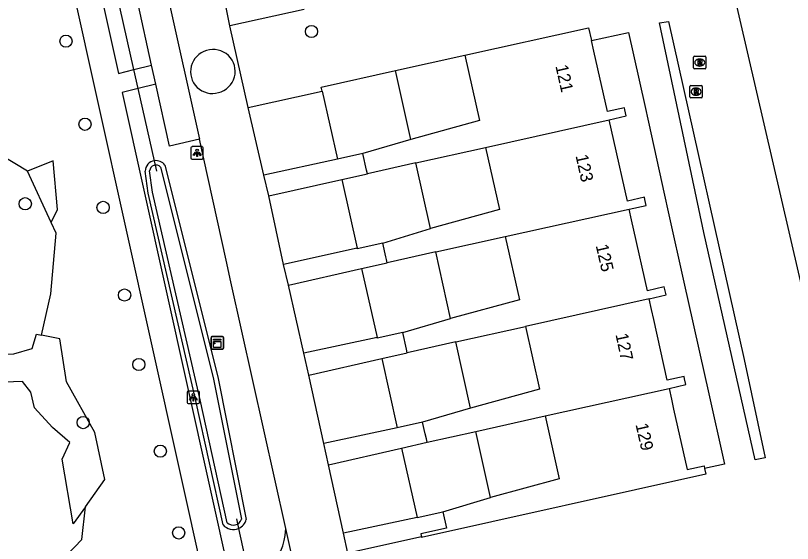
# Model space of a CAD drawing. Extents: x 156664 to 157568, y 383571 to 384421.
# Drawn here: x 156778.4 to 156840.7, y 383944.2 to 383986.5 of the extents above; entities that cross this region are included whole.
import ezdxf

# ---------------------------------------------------------------- set-up
doc = ezdxf.new("R2010")
doc.units = 0
for name, color, linetype in [('IMGEO_Berm_groen', 7, 'Continuous'), ('IMGEO_Boom', 7, 'Continuous'), ('IMGEO_Duiker', 7, 'Continuous'), ('IMGEO_Groenvoorziening', 7, 'Continuous'), ('IMGEO_Haag', 7, 'Continuous'), ('IMGEO_Kast', 7, 'Continuous'), ('IMGEO_Lichtpunt', 7, 'Continuous'), ('IMGEO_Meer_plas_ven_vijver', 7, 'Continuous'), ('IMGEO_Muur', 7, 'Continuous'), ('IMGEO_Pand', 7, 'Continuous'), ('IMGEO_Pand_nummerreeks', 7, 'Continuous'), ('IMGEO_Parkeervlak_open', 7, 'Continuous'), ('IMGEO_Rijbaan_lokaal_gesloten', 7, 'Continuous'), ('IMGEO_Rijbaan_lokaal_open', 7, 'Continuous'), ('IMGEO_Rioolput', 7, 'Continuous'), ('IMGEO_Voetpad_open', 7, 'Continuous'), ('IMGEO_Waterloop', 7, 'Continuous')]:
    doc.layers.add(name, color=color, linetype=linetype)

msp = doc.modelspace()

# ---------------------------------------------------------------- linework, layer by layer
at = {"layer": 'IMGEO_Berm_groen'}
for points in [[(156790.324, 383974.498), (156794.571, 383957.54)], [(156795.006, 383945.664), (156792.825, 383955.613), (156788.991, 383972.249), (156788.754, 383974.011)], [(156794.571, 383957.54), (156796.861, 383946.093)]]:
    msp.add_lwpolyline(points, dxfattribs=at)
for centre, radius, start, end in [((156789.624, 383973.982), 0.871, 97.79295, 178.05806), ((156789.622, 383973.979), 0.873, 36.4787, 97.66624), ((156795.822, 383946.369), 1.075, 293.44698, 345.12485), ((156795.819, 383946.367), 1.075, 220.87884, 293.66397)]:
    msp.add_arc(centre, radius, start, end, dxfattribs=at)
at = {"layer": 'IMGEO_Boom'}
for centre in [(156802.09, 383985.2), (156782.407, 383984.424), (156783.931, 383977.764), (156779.142, 383971.397), (156785.382, 383971.105), (156787.108, 383964.081), (156788.249, 383958.516), (156783.789, 383953.862), (156789.974, 383951.57), (156791.443, 383945.018)]:
    msp.add_circle(centre, 0.489, dxfattribs=at)
at = {"layer": 'IMGEO_Duiker'}
for points in [[(156789.693, 383974.016), (156789.506, 383974.844), (156788.201, 383980.63), (156787.859, 383982.142), (156786.48, 383988.253), (156786.291, 383989.092)], [(156796.083, 383946.154), (156796.25, 383945.383), (156797.626, 383939.03), (156797.937, 383937.594), (156799.164, 383931.925), (156799.323, 383931.192)]]:
    msp.add_lwpolyline(points, dxfattribs=at)
at = {"layer": 'IMGEO_Groenvoorziening'}
for points in [[(156851.989, 383919.079), (156817.43, 384068.287)], [(156824.549, 383984.468), (156827.51, 383985.126), (156828.812, 383979.266), (156829.107, 383977.94), (156830.41, 383972.082), (156830.705, 383970.755), (156832.009, 383964.885), (156832.301, 383963.571), (156833.605, 383957.707), (156833.897, 383956.394), (156835.202, 383950.524), (156833.616, 383950.172)], [(156808.823, 383982.061), (156814.4, 383983.295)], [(156781.225, 383969.906), (156781.724, 383970.931), (156781.389, 383974.828), (156779.327, 383973.994)], [(156783.962, 383947.12), (156785.527, 383949.309), (156784.708, 383953.072), (156782.448, 383957.137), (156781.902, 383960.563), (156780.441, 383960.855)]]:
    msp.add_lwpolyline(points, dxfattribs=at)
at = {"layer": 'IMGEO_Haag'}
msp.add_lwpolyline([(156829.994, 383985.898), (156830.707, 383986.002), (156836.8, 383958.91), (156838.471, 383951.04), (156837.68, 383950.884), (156833.551, 383969.097), (156829.994, 383985.898)], dxfattribs=at)
at = {"layer": 'IMGEO_Kast'}
for p, q in [((156794.037, 383959.822), (156794.037, 383960.663)), ((156794.037, 383960.663), (156794.037, 383959.822)), ((156794.112, 383960.747), (156794.953, 383960.747)), ((156794.953, 383960.747), (156794.112, 383960.747)), ((156795.037, 383960.672), (156795.037, 383959.831)), ((156795.037, 383959.831), (156795.037, 383960.672)), ((156794.962, 383959.747), (156794.121, 383959.747)), ((156794.121, 383959.747), (156794.962, 383959.747))]:
    msp.add_line(p, q, dxfattribs=at)
for points in [[(156794.232, 383960.537), (156794.832, 383960.537), (156794.832, 383960.452), (156794.232, 383960.452), (156794.232, 383960.537)], [(156794.232, 383960.362), (156794.832, 383960.362), (156794.832, 383959.873), (156794.232, 383959.873), (156794.232, 383960.362)]]:
    msp.add_lwpolyline(points, dxfattribs=at)
msp.add_circle((156794.316, 383960.211), 0.0377, dxfattribs=at)
for centre, start, end in [((156794.115, 383960.669), 92.4484, 184.28452), ((156794.115, 383960.669), 92.4484, 184.28452), ((156794.959, 383960.669), 2.4484, 94.28452), ((156794.959, 383960.669), 2.4484, 94.28452), ((156794.115, 383959.825), 182.4484, 274.28452), ((156794.115, 383959.825), 182.4484, 274.28452), ((156794.959, 383959.825), 272.4484, 4.28452), ((156794.959, 383959.825), 272.4484, 4.28452)]:
    msp.add_arc(centre, 0.0779, start, end, dxfattribs=at)
at = {"layer": 'IMGEO_Lichtpunt'}
for p, q in [((156792.423, 383975.875), (156792.423, 383975.068)), ((156792.423, 383975.875), (156792.423, 383975.068)), ((156793.325, 383975.97), (156792.517, 383975.97)), ((156793.325, 383975.97), (156792.517, 383975.97)), ((156793.419, 383975.068), (156793.419, 383975.875)), ((156793.419, 383975.068), (156793.419, 383975.875)), ((156792.517, 383974.974), (156793.325, 383974.974)), ((156792.517, 383974.974), (156793.325, 383974.974)), ((156792.117, 383956.288), (156792.117, 383955.481)), ((156792.117, 383956.288), (156792.117, 383955.481)), ((156793.019, 383956.383), (156792.211, 383956.383)), ((156793.019, 383956.383), (156792.211, 383956.383)), ((156793.113, 383955.481), (156793.113, 383956.288)), ((156793.113, 383955.481), (156793.113, 383956.288)), ((156792.211, 383955.387), (156793.019, 383955.387)), ((156792.211, 383955.387), (156793.019, 383955.387))]:
    msp.add_line(p, q, dxfattribs=at)
for points in [[(156792.797, 383975.539), (156792.836, 383975.511), (156792.648, 383975.249), (156792.61, 383975.276), (156792.797, 383975.539)], [(156792.899, 383975.491), (156792.946, 383975.491), (156792.946, 383975.169), (156792.899, 383975.169), (156792.899, 383975.491)], [(156793.009, 383975.511), (156793.047, 383975.538), (156793.234, 383975.276), (156793.195, 383975.248), (156793.009, 383975.511)], [(156792.491, 383955.952), (156792.53, 383955.924), (156792.342, 383955.662), (156792.304, 383955.689), (156792.491, 383955.952)], [(156792.593, 383955.904), (156792.64, 383955.904), (156792.64, 383955.582), (156792.593, 383955.582), (156792.593, 383955.904)], [(156792.703, 383955.924), (156792.741, 383955.951), (156792.928, 383955.689), (156792.889, 383955.661), (156792.703, 383955.924)]]:
    msp.add_lwpolyline(points, dxfattribs=at)
for centre in [(156792.922, 383975.673), (156792.616, 383956.086)]:
    msp.add_circle(centre, 0.0994, dxfattribs=at)
for centre, start, end in [((156792.517, 383975.875), 90, 180), ((156792.517, 383975.875), 90, 180), ((156793.325, 383975.875), 0, 90), ((156793.325, 383975.875), 0, 90), ((156792.517, 383975.068), 180, 270), ((156792.517, 383975.068), 180, 270), ((156793.325, 383975.068), 270, 0), ((156793.325, 383975.068), 270, 360), ((156792.211, 383956.288), 90, 180), ((156792.211, 383956.288), 90, 180), ((156793.019, 383956.288), 0, 90), ((156793.019, 383956.288), 0, 90), ((156792.211, 383955.481), 180, 270), ((156792.211, 383955.481), 180, 270), ((156793.019, 383955.481), 270, 0), ((156793.019, 383955.481), 270, 360)]:
    msp.add_arc(centre, 0.0946, start, end, dxfattribs=at)
at = {"layer": 'IMGEO_Meer_plas_ven_vijver'}
for points in [[(156779.327, 383973.994), (156777.149, 383975.302), (156776.217, 383977.176), (156774.697, 383978.591), (156770.374, 383978.421), (156769.264, 383975.956), (156770.584, 383973.827), (156772.059, 383971.514), (156773.11, 383969.336), (156773.363, 383966.149), (156772.286, 383960.331), (156772.527, 383958.648), (156773.33, 383956.082), (156775.033, 383949.232), (156774.037, 383945.068), (156773.42, 383939.788), (156775.723, 383938.382), (156778.843, 383939.451), (156783.667, 383944.503), (156783.962, 383947.12)], [(156781.225, 383969.906), (156779.327, 383973.994)], [(156780.441, 383960.855), (156781.182, 383964.169), (156781.627, 383969.04), (156781.225, 383969.906)], [(156783.962, 383947.12), (156782.987, 383945.756), (156782.102, 383950.935), (156782.724, 383952.271), (156781.326, 383953.479), (156779.895, 383955.046), (156779.589, 383956.296), (156778.922, 383957.158), (156777.466, 383957.092), (156776.54, 383958.214), (156776.978, 383959.318), (156778.222, 383959.363), (156779.701, 383959.798), (156780.053, 383960.933), (156780.441, 383960.855)]]:
    msp.add_lwpolyline(points, dxfattribs=at)
at = {"layer": 'IMGEO_Muur'}
for points in [[(156824.549, 383984.468), (156827.51, 383985.126), (156828.812, 383979.266)], [(156808.823, 383982.061), (156814.4, 383983.295)], [(156829.107, 383977.94), (156830.41, 383972.082)], [(156830.705, 383970.755), (156832.009, 383964.885)], [(156832.301, 383963.571), (156833.605, 383957.707)], [(156833.897, 383956.394), (156835.202, 383950.524), (156833.616, 383950.172)]]:
    msp.add_lwpolyline(points, dxfattribs=at)
at = {"layer": 'IMGEO_Pand'}
for points in [[(156814.4, 383983.295), (156824.316, 383985.501), (156824.549, 383984.468)], [(156825.968, 383978.127), (156827.328, 383978.432), (156827.223, 383978.913), (156827.187, 383979.076), (156825.829, 383978.779), (156824.741, 383983.615), (156824.549, 383984.468)], [(156814.4, 383983.295), (156815.566, 383978.053), (156810.051, 383976.546)], [(156802.956, 383980.408), (156802.882, 383980.74), (156808.823, 383982.061)], [(156810.051, 383976.546), (156808.823, 383982.061)], [(156802.956, 383980.408), (156804.167, 383974.96)], [(156816.043, 383975.914), (156825.968, 383978.127)], [(156827.561, 383970.954), (156828.932, 383971.264), (156828.826, 383971.73), (156828.784, 383971.912), (156827.429, 383971.603), (156826.339, 383976.469), (156826.157, 383977.284), (156825.968, 383978.127)], [(156810.051, 383976.546), (156806.217, 383975.415)], [(156810.469, 383974.671), (156816.043, 383975.914)], [(156816.043, 383975.914), (156817.156, 383970.922), (156811.641, 383969.415)], [(156806.217, 383975.415), (156804.167, 383974.96)], [(156806.574, 383973.803), (156806.511, 383974.087), (156806.217, 383975.415)], [(156810.469, 383974.671), (156806.574, 383973.803)], [(156811.641, 383969.415), (156810.469, 383974.671)], [(156804.525, 383973.346), (156806.574, 383973.803)], [(156804.525, 383973.346), (156805.754, 383967.828)], [(156817.633, 383968.783), (156827.561, 383970.954)], [(156829.173, 383963.778), (156830.528, 383964.088), (156830.426, 383964.533), (156830.38, 383964.735), (156829.025, 383964.425), (156827.936, 383969.283), (156827.753, 383970.099), (156827.561, 383970.954)], [(156807.812, 383968.25), (156811.641, 383969.415)], [(156812.059, 383967.54), (156817.633, 383968.783)], [(156817.633, 383968.783), (156818.766, 383963.704), (156813.25, 383962.197)], [(156807.812, 383968.25), (156805.762, 383967.793), (156805.754, 383967.828)], [(156808.164, 383966.672), (156808.108, 383966.922), (156808.058, 383967.148), (156807.812, 383968.25)], [(156812.059, 383967.54), (156808.164, 383966.672)], [(156813.25, 383962.197), (156812.059, 383967.54)], [(156806.114, 383966.215), (156808.164, 383966.672)], [(156806.114, 383966.215), (156807.352, 383960.672)], [(156829.173, 383963.778), (156819.243, 383961.564)], [(156830.76, 383956.604), (156832.116, 383956.908), (156832.016, 383957.354), (156831.971, 383957.553), (156830.615, 383957.249), (156829.541, 383962.109), (156829.363, 383962.918), (156829.173, 383963.778)], [(156809.413, 383961.077), (156813.25, 383962.197)], [(156813.669, 383960.322), (156819.243, 383961.564)], [(156819.243, 383961.564), (156820.365, 383956.532), (156814.85, 383955.025)], [(156809.413, 383961.077), (156807.364, 383960.619), (156807.352, 383960.672)], [(156809.776, 383959.454), (156809.71, 383959.75), (156809.413, 383961.077)], [(156813.669, 383960.322), (156809.776, 383959.454)], [(156814.85, 383955.025), (156813.669, 383960.322)], [(156807.726, 383958.997), (156809.776, 383959.454)], [(156807.726, 383958.997), (156808.95, 383953.454)], [(156820.842, 383954.393), (156830.76, 383956.604)], [(156830.76, 383956.604), (156830.952, 383955.74), (156831.132, 383954.932), (156832.21, 383950.101), (156833.57, 383950.388), (156833.616, 383950.172)], [(156814.85, 383955.025), (156811.004, 383953.894)], [(156815.268, 383953.15), (156820.842, 383954.393)], [(156820.842, 383954.393), (156821.964, 383949.362), (156816.448, 383947.854)], [(156811.004, 383953.894), (156808.956, 383953.43), (156808.95, 383953.454)], [(156811.369, 383952.281), (156811.304, 383952.568), (156811.217, 383952.951), (156811.004, 383953.894)], [(156811.369, 383952.281), (156815.268, 383953.15)], [(156816.448, 383947.854), (156815.268, 383953.15)], [(156809.319, 383951.824), (156811.369, 383952.281)], [(156809.319, 383951.824), (156810.565, 383946.265)], [(156833.616, 383950.172), (156833.708, 383949.734), (156810.924, 383944.655), (156810.91, 383944.714)], [(156812.614, 383946.722), (156816.448, 383947.854)], [(156810.565, 383946.265), (156812.614, 383946.722)], [(156812.614, 383946.722), (156812.91, 383945.395), (156810.861, 383944.938), (156810.91, 383944.714)]]:
    msp.add_lwpolyline(points, dxfattribs=at)
at = {"layer": 'IMGEO_Parkeervlak_open'}
for points in [[(156789.272, 383982.501), (156788.165, 383987.516), (156790.572, 383987.99)], [(156793.102, 383976.569), (156790.698, 383976.013), (156789.615, 383980.975)], [(156797.01, 383979.104), (156802.956, 383980.408)]]:
    msp.add_lwpolyline(points, dxfattribs=at)
at = {"layer": 'IMGEO_Rijbaan_lokaal_gesloten'}
for points in [[(156799.984, 383944.824), (156800.028, 383945.365)], [(156801.949, 383936.722), (156800.028, 383945.365)]]:
    msp.add_lwpolyline(points, dxfattribs=at)
msp.add_arc((156796.012, 383945.301), 4.001, 304.34654, 353.14928, dxfattribs=at)
at = {"layer": 'IMGEO_Rijbaan_lokaal_open'}
for points in [[(156790.572, 383987.99), (156793.102, 383976.569)], [(156795.536, 383985.651), (156795.233, 383987.245)], [(156797.01, 383979.104), (156795.536, 383985.651)], [(156798.285, 383973.693), (156797.01, 383979.104)], [(156800.028, 383945.365), (156795.637, 383965.148), (156795.252, 383966.882), (156793.102, 383976.569)], [(156798.681, 383972.018), (156798.285, 383973.693)], [(156799.852, 383966.521), (156798.681, 383972.018)], [(156800.258, 383964.867), (156799.852, 383966.521)], [(156801.484, 383959.425), (156800.258, 383964.867)], [(156801.882, 383957.669), (156801.484, 383959.425)], [(156803.072, 383952.198), (156801.882, 383957.669)], [(156803.456, 383950.473), (156803.072, 383952.198)], [(156804.664, 383944.993), (156803.456, 383950.473)], [(156805.002, 383943.411), (156804.664, 383944.993)]]:
    msp.add_lwpolyline(points, dxfattribs=at)
for centre, radius, start, end in [((156794.225, 383982.003), 1.749, 283.48045, 108.1942), ((156794.143, 383981.98), 1.748, 105.38209, 286.29256)]:
    msp.add_arc(centre, radius, start, end, dxfattribs=at)
at = {"layer": 'IMGEO_Rioolput'}
for p, q in [((156832.722, 383982.285), (156832.722, 383983.137)), ((156832.797, 383983.211), (156833.649, 383983.211)), ((156833.723, 383983.137), (156833.723, 383982.285)), ((156833.233, 383982.431), (156833.208, 383982.431)), ((156833.21, 383982.991), (156833.235, 383982.991)), ((156833.649, 383982.211), (156832.797, 383982.211)), ((156832.43, 383979.951), (156832.43, 383980.803)), ((156832.505, 383980.877), (156833.357, 383980.877)), ((156832.918, 383980.657), (156832.943, 383980.657)), ((156833.431, 383980.803), (156833.431, 383979.951)), ((156832.941, 383980.097), (156832.916, 383980.097)), ((156833.357, 383979.877), (156832.505, 383979.877))]:
    msp.add_line(p, q, dxfattribs=at)
for points in [[(156832.722, 383982.285), (156832.722, 383983.137)], [(156832.797, 383983.211), (156833.649, 383983.211)], [(156833.723, 383983.137), (156833.723, 383982.285)], [(156833.311, 383982.909), (156833.059, 383982.911), (156833.059, 383982.511)], [(156833.059, 383982.511), (156833.183, 383982.511), (156833.183, 383982.673), (156833.194, 383982.673)], [(156833.237, 383982.83), (156833.183, 383982.83), (156833.183, 383982.749)], [(156833.183, 383982.749), (156833.235, 383982.749)], [(156833.241, 383982.644), (156833.312, 383982.511), (156833.452, 383982.511), (156833.387, 383982.637)], [(156833.649, 383982.211), (156832.797, 383982.211)], [(156832.43, 383979.951), (156832.43, 383980.803)], [(156832.505, 383980.877), (156833.357, 383980.877)], [(156833.019, 383980.575), (156832.767, 383980.577), (156832.767, 383980.177)], [(156833.431, 383980.803), (156833.431, 383979.951)], [(156832.767, 383980.177), (156832.891, 383980.177), (156832.891, 383980.339), (156832.902, 383980.339)], [(156832.945, 383980.496), (156832.891, 383980.496), (156832.891, 383980.415)], [(156832.891, 383980.415), (156832.943, 383980.415)], [(156832.949, 383980.31), (156833.02, 383980.177), (156833.16, 383980.177), (156833.095, 383980.303)], [(156833.357, 383979.877), (156832.505, 383979.877)]]:
    msp.add_lwpolyline(points, dxfattribs=at)
for centre, radius, start, end in [((156832.799, 383983.135), 0.0765, 91.55205, 178.44795), ((156832.799, 383983.135), 0.0765, 91.55205, 178.44795), ((156833.647, 383983.135), 0.0765, 1.55205, 88.44795), ((156833.647, 383983.135), 0.0765, 1.55205, 88.44795), ((156833.193, 383982.62), 0.0533, 26.02933, 88.69889), ((156833.219, 383982.938), 0.19, 274.7715, 282.96867), ((156833.243, 383982.734), 0.0964, 77.00612, 93.18647), ((156833.257, 383982.791), 0.0378, 276.66336, 79.67722), ((156833.31, 383982.799), 0.109, 350.36119, 89.41601), ((156833.308, 383982.799), 0.112, 277.58423, 350.98172), ((156833.292, 383982.584), 0.108, 29.51342, 73.79051), ((156832.799, 383982.287), 0.0765, 181.55205, 268.44795), ((156832.799, 383982.287), 0.0765, 181.55205, 268.44795), ((156833.647, 383982.287), 0.0765, 271.55205, 358.44795), ((156833.647, 383982.287), 0.0765, 271.55205, 358.44795), ((156832.507, 383980.801), 0.0765, 91.55205, 178.44795), ((156832.507, 383980.801), 0.0765, 91.55205, 178.44795), ((156833.018, 383980.465), 0.109, 350.36119, 89.41601), ((156833.355, 383980.801), 0.0765, 1.55205, 88.44795), ((156833.355, 383980.801), 0.0765, 1.55205, 88.44795), ((156832.507, 383979.953), 0.0765, 181.55205, 268.44795), ((156832.507, 383979.953), 0.0765, 181.55205, 268.44795), ((156832.901, 383980.286), 0.0533, 26.02933, 88.69889), ((156832.927, 383980.604), 0.19, 274.7715, 282.96867), ((156832.951, 383980.4), 0.0964, 77.00612, 93.18647), ((156832.965, 383980.457), 0.0378, 276.66336, 79.67722), ((156833.016, 383980.465), 0.112, 277.58423, 350.98172), ((156833, 383980.25), 0.108, 29.51342, 73.79051), ((156833.355, 383979.953), 0.0765, 271.55205, 358.44795), ((156833.355, 383979.953), 0.0765, 271.55205, 358.44795)]:
    msp.add_arc(centre, radius, start, end, dxfattribs=at)
for centre, major_axis, ratio, start_param, end_param in [((156833.209, 383982.711), (-0.387, 0.002), 0.722429, 4.712389, 7.853982), ((156833.234, 383982.711), (-0.39, 0.002), 0.717154, 1.570796, 4.712389), ((156832.917, 383980.377), (-0.387, 0.002), 0.722429, 4.712389, 7.853982), ((156832.942, 383980.377), (-0.39, 0.002), 0.717154, 1.570796, 4.712389)]:
    msp.add_ellipse(centre, major_axis=major_axis, ratio=ratio, start_param=start_param, end_param=end_param, dxfattribs=at)
at = {"layer": 'IMGEO_Voetpad_open'}
for points in [[(156782.661, 384009.212), (156783.294, 384006.453), (156781.235, 384006.002), (156786.625, 383981.827), (156787.859, 383982.142), (156789.272, 383982.501)], [(156793.6, 383940.758), (156778.599, 384008.292)], [(156801.499, 383986.949), (156795.536, 383985.651)], [(156789.615, 383980.975), (156789.272, 383982.501)], [(156789.615, 383980.975), (156788.201, 383980.63), (156786.905, 383980.313), (156795.59, 383941.189)], [(156804.167, 383974.96), (156798.285, 383973.693)], [(156798.681, 383972.018), (156804.525, 383973.346)], [(156805.754, 383967.828), (156799.852, 383966.521)], [(156800.258, 383964.867), (156806.114, 383966.215)], [(156807.352, 383960.672), (156801.484, 383959.425)], [(156801.882, 383957.669), (156807.726, 383958.997)], [(156808.95, 383953.454), (156803.072, 383952.198)], [(156803.456, 383950.473), (156809.319, 383951.824)], [(156810.565, 383946.265), (156804.664, 383944.993)], [(156810.91, 383944.714), (156805.002, 383943.411)]]:
    msp.add_lwpolyline(points, dxfattribs=at)
at = {"layer": 'IMGEO_Waterloop'}
for points in [[(156789.995, 383974.332), (156794.22, 383957.461)], [(156795.335, 383945.84), (156793.176, 383955.692), (156789.345, 383972.313), (156789.115, 383974.025)], [(156794.22, 383957.461), (156796.491, 383946.113)]]:
    msp.add_lwpolyline(points, dxfattribs=at)
for centre, radius, start, end in [((156789.621, 383973.988), 0.508, 42.65357, 175.81047), ((156795.82, 383946.372), 0.72, 227.68753, 338.88742)]:
    msp.add_arc(centre, radius, start, end, dxfattribs=at)

# ---------------------------------------------------------------- texts
at = {"layer": 'IMGEO_Pand_nummerreeks'}
for s, rotation, p in [('121', 282.79394, (156821.644, 383982.429)), ('123', 282.44443, (156823.261, 383975.242)), ('125', 282.87988, (156824.878, 383968.045)), ('127', 282.12358, (156826.462, 383960.921)), ('129', 282.73394, (156828.069, 383953.708))]:
    msp.add_text(s, height=1, rotation=rotation, dxfattribs=at).set_placement(p)

doc.saveas('drawing.dxf')
